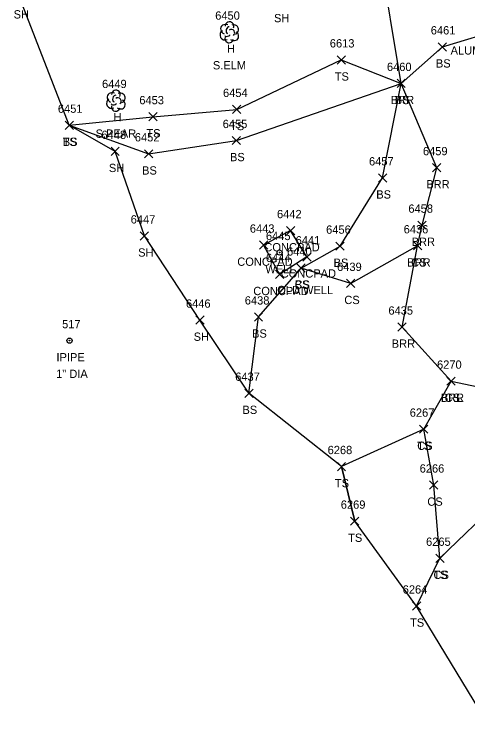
# Model space of a CAD drawing. Extents: x 1439173 to 1457902, y 641926 to 659889.
# Drawn here: x 1448768 to 1448877.7, y 643445.1 to 643615.4 of the extents above; entities that cross this region are included whole.
import ezdxf

# ---------------------------------------------------------------- set-up
doc = ezdxf.new("R2010")
doc.units = 0
for name, color, linetype in [('L_A', 7, 'Continuous'), ('L_C', 7, 'Continuous'), ('L_I', 7, 'Continuous'), ('L_TIC', 7, 'Continuous'), ('LABL', 7, 'Continuous'), ('LELB', 7, 'Continuous'), ('LS', 7, 'Continuous'), ('LSOGP', 7, 'Continuous'), ('LTD', 7, 'Continuous'), ('M_A', 7, 'Continuous'), ('M_C', 7, 'Continuous'), ('M_I', 7, 'Continuous'), ('MPIP', 7, 'Continuous'), ('U_A', 7, 'Continuous'), ('U_I', 7, 'Continuous'), ('UWW', 7, 'Continuous')]:
    doc.layers.add(name, color=color, linetype=linetype)

msp = doc.modelspace()

# ---------------------------------------------------------------- linework, layer by layer
at = {"layer": 'L_TIC'}
for points in [[(1448870.52, 643606.54), (1448872.52, 643608.54)], [(1448872.52, 643606.54), (1448870.52, 643608.54)], [(1448846.11, 643603.39), (1448848.11, 643605.39)], [(1448848.11, 643603.39), (1448846.11, 643605.39)], [(1448860.57, 643597.71), (1448862.57, 643599.71)], [(1448862.57, 643597.71), (1448860.57, 643599.71)], [(1448860.57, 643597.71), (1448862.57, 643599.71)], [(1448862.57, 643597.71), (1448860.57, 643599.71)], [(1448860.57, 643597.71), (1448862.57, 643599.71)], [(1448862.57, 643597.71), (1448860.57, 643599.71)], [(1448820.83, 643591.43), (1448822.83, 643593.43)], [(1448822.83, 643591.43), (1448820.83, 643593.43)], [(1448800.6, 643589.68), (1448802.6, 643591.68)], [(1448802.6, 643589.68), (1448800.6, 643591.68)], [(1448780.37, 643587.62), (1448782.37, 643589.62)], [(1448782.37, 643587.62), (1448780.37, 643589.62)], [(1448780.37, 643587.62), (1448782.37, 643589.62)], [(1448782.37, 643587.62), (1448780.37, 643589.62)], [(1448820.76, 643583.93), (1448822.76, 643585.93)], [(1448822.76, 643583.93), (1448820.76, 643585.93)], [(1448791.47, 643581.31), (1448793.47, 643583.31)], [(1448793.47, 643581.31), (1448791.47, 643583.31)], [(1448799.53, 643580.71), (1448801.53, 643582.71)], [(1448801.53, 643580.71), (1448799.53, 643582.71)], [(1448869.15, 643577.37), (1448871.15, 643579.37)], [(1448871.15, 643577.37), (1448869.15, 643579.37)], [(1448856.1, 643574.91), (1448858.1, 643576.91)], [(1448858.1, 643574.91), (1448856.1, 643576.91)], [(1448865.62, 643563.49), (1448867.62, 643565.49)], [(1448867.62, 643563.49), (1448865.62, 643565.49)], [(1448833.87, 643562.17), (1448835.87, 643564.17)], [(1448835.87, 643562.17), (1448833.87, 643564.17)], [(1448798.53, 643560.89), (1448800.53, 643562.89)], [(1448800.53, 643560.89), (1448798.53, 643562.89)], [(1448827.32, 643558.68), (1448829.32, 643560.68)], [(1448829.32, 643558.68), (1448827.32, 643560.68)], [(1448845.8, 643558.42), (1448847.8, 643560.42)], [(1448847.8, 643558.42), (1448845.8, 643560.42)], [(1448864.54, 643558.51), (1448866.54, 643560.51)], [(1448866.54, 643558.51), (1448864.54, 643560.51)], [(1448864.54, 643558.51), (1448866.54, 643560.51)], [(1448866.54, 643558.51), (1448864.54, 643560.51)], [(1448837.81, 643555.84), (1448839.81, 643557.84)], [(1448839.81, 643555.84), (1448837.81, 643557.84)], [(1448837.81, 643555.84), (1448839.81, 643557.84)], [(1448839.81, 643555.84), (1448837.81, 643557.84)], [(1448836.39, 643553.14), (1448838.39, 643555.14)], [(1448838.39, 643553.14), (1448836.39, 643555.14)], [(1448836.39, 643553.14), (1448838.39, 643555.14)], [(1448838.39, 643553.14), (1448836.39, 643555.14)], [(1448831.2, 643551.6), (1448833.2, 643553.6)], [(1448833.2, 643551.6), (1448831.2, 643553.6)], [(1448831.2, 643551.6), (1448833.2, 643553.6)], [(1448833.2, 643551.6), (1448831.2, 643553.6)], [(1448848.4, 643549.44), (1448850.4, 643551.44)], [(1448850.4, 643549.44), (1448848.4, 643551.44)], [(1448811.94, 643540.57), (1448813.94, 643542.57)], [(1448813.94, 643540.57), (1448811.94, 643542.57)], [(1448826.1, 643541.33), (1448828.1, 643543.33)], [(1448828.1, 643541.33), (1448826.1, 643543.33)], [(1448860.8, 643538.89), (1448862.8, 643540.89)], [(1448862.8, 643538.89), (1448860.8, 643540.89)], [(1448872.63, 643525.83), (1448874.63, 643527.83)], [(1448874.63, 643525.83), (1448872.63, 643527.83)], [(1448872.63, 643525.83), (1448874.63, 643527.83)], [(1448874.63, 643525.83), (1448872.63, 643527.83)], [(1448872.63, 643525.83), (1448874.63, 643527.83)], [(1448874.63, 643525.83), (1448872.63, 643527.83)], [(1448823.78, 643522.91), (1448825.78, 643524.91)], [(1448825.78, 643522.91), (1448823.78, 643524.91)], [(1448866.01, 643514.24), (1448868.01, 643516.24)], [(1448868.01, 643514.24), (1448866.01, 643516.24)], [(1448866.01, 643514.24), (1448868.01, 643516.24)], [(1448868.01, 643514.24), (1448866.01, 643516.24)], [(1448846.15, 643505.21), (1448848.15, 643507.21)], [(1448848.15, 643505.21), (1448846.15, 643507.21)], [(1448868.45, 643500.75), (1448870.45, 643502.75)], [(1448870.45, 643500.75), (1448868.45, 643502.75)], [(1448849.35, 643492.03), (1448851.35, 643494.03)], [(1448851.35, 643492.03), (1448849.35, 643494.03)], [(1448869.95, 643483.07), (1448871.95, 643485.07)], [(1448871.95, 643483.07), (1448869.95, 643485.07)], [(1448869.95, 643483.07), (1448871.95, 643485.07)], [(1448871.95, 643483.07), (1448869.95, 643485.07)], [(1448864.3, 643471.54), (1448866.3, 643473.54)], [(1448866.3, 643471.54), (1448864.3, 643473.54)]]:
    msp.add_lwpolyline(points, dxfattribs=at)
at = {"layer": 'LABL'}
for points in [[(1448873.63, 643526.83), (1448861.8, 643539.89), (1448865.54, 643559.51), (1448866.62, 643564.49), (1448870.15, 643578.37), (1448861.57, 643598.71), (1448856.35, 643630.33), (1448852.63, 643649.73), (1448836.37, 643680.53), (1448847.58, 643687.34)], [(1448873.63, 643526.83), (1448888.26, 643523.8), (1448896.9, 643515.53), (1448904.97, 643503.03), (1448918.72, 643480.07), (1448931.25, 643488.01), (1448945.77, 643498.5), (1448954.67, 643515.64), (1448953.18, 643519.4), (1448950.69, 643524.77), (1448941.02, 643536.08), (1448931.04, 643573.57), (1448921.02, 643592.58), (1448912.31, 643600.43), (1448908.04, 643605.02), (1448907.35, 643612.49), (1448894.66, 643629.4), (1448893.09, 643641.43), (1448876.21, 643662.28), (1448864.56, 643670.04), (1448856.72, 643685.08), (1448847.58, 643687.34)]]:
    msp.add_lwpolyline(points, dxfattribs=at)
at = {"layer": 'LELB'}
for points in [[(1448824.78, 643523.91), (1448827.1, 643542.33), (1448837.39, 643554.14), (1448846.8, 643559.42), (1448857.1, 643575.91), (1448861.57, 643598.71), (1448871.52, 643607.54), (1448886.47, 643612.05), (1448907.35, 643612.49)], [(1448781.37, 643588.62), (1448801.6, 643590.68), (1448821.83, 643592.43), (1448847.11, 643604.39)], [(1448847.11, 643604.39), (1448861.57, 643598.71)], [(1448865.3, 643472.54), (1448870.95, 643484.07), (1448885.52, 643498.11), (1448896.9, 643515.53), (1448897.76, 643557.6), (1448894.1, 643580.42), (1448912.31, 643600.43)], [(1448781.37, 643588.62), (1448800.53, 643581.71), (1448821.76, 643584.93), (1448861.57, 643598.71)], [(1448865.54, 643559.51), (1448849.4, 643550.44), (1448837.39, 643554.14)], [(1448870.95, 643484.07), (1448869.45, 643501.75), (1448867.01, 643515.24), (1448873.63, 643526.83)], [(1448867.01, 643515.24), (1448847.15, 643506.21), (1448850.35, 643493.03)]]:
    msp.add_lwpolyline(points, dxfattribs=at)
at = {"layer": 'LS'}
for points in [[(1448838.81, 643556.84), (1448834.87, 643563.17), (1448828.32, 643559.68), (1448832.2, 643552.6)], [(1448838.81, 643556.84), (1448832.2, 643552.6)]]:
    msp.add_lwpolyline(points, dxfattribs=at)
at = {"layer": 'LSOGP'}
msp.add_lwpolyline([(1448881.97, 643445.05), (1448865.3, 643472.54), (1448850.35, 643493.03), (1448847.15, 643506.21), (1448824.78, 643523.91), (1448812.94, 643541.57), (1448799.53, 643561.89), (1448792.47, 643582.31), (1448781.37, 643588.62), (1448769.44, 643619.4)], dxfattribs=at)
at = {"layer": 'LTD'}
for p, q in [((1448820.03, 643611.1), (1448820.03, 643611.1)), ((1448820.03, 643611.1), (1448820.03, 643611.1)), ((1448792.61, 643594.59), (1448792.61, 643594.59)), ((1448792.61, 643594.59), (1448792.61, 643594.59))]:
    msp.add_line(p, q, dxfattribs=at)
for centre in [(1448820.08, 643612.54), (1448792.66, 643596.03)]:
    msp.add_arc(centre, 1.05, 335.5272, 180.9563, dxfattribs=at)
for centre, major_axis, ratio, start_param, end_param in [((1448819.24, 643611.77), (1.21, -0.51), 0.895232, 1.570796, 4.712389), ((1448819.83, 643611.56), (-0.208, -0.792), 0.645439, 3.141593, 6.283185), ((1448821.08, 643611.69), (-1.14, -0.48), 0.949671, 1.570796, 4.712389), ((1448818.95, 643610.39), (0.58, -1.04), 0.959034, 3.141593, 6.283185), ((1448820.53, 643610.93), (-0.5, 0.667), 0.989748, 3.141593, 6.283185), ((1448821.03, 643610.27), (-1.09, 0.79), 0.841452, 1.570796, 4.712389), ((1448820.03, 643609.6), (0.26, 1.06), 0.942809, 1.570796, 4.712389), ((1448819.58, 643610.35), (-0.625, -0.083), 0.423636, 0, 3.141593), ((1448791.82, 643595.26), (1.21, -0.51), 0.895232, 1.570796, 4.712389), ((1448792.4, 643595.05), (-0.208, -0.792), 0.645439, 3.141593, 6.283185), ((1448793.11, 643594.43), (-0.5, 0.667), 0.989748, 3.141593, 6.283185), ((1448793.65, 643595.18), (-1.14, -0.48), 0.949671, 1.570796, 4.712389), ((1448791.53, 643593.89), (0.58, -1.04), 0.959034, 3.141593, 6.283185), ((1448792.15, 643593.84), (-0.625, -0.083), 0.423636, 0, 3.141593), ((1448793.61, 643593.76), (-1.09, 0.79), 0.841452, 1.570796, 4.712389), ((1448792.61, 643593.09), (0.26, 1.06), 0.942809, 1.570796, 4.712389)]:
    msp.add_ellipse(centre, major_axis=major_axis, ratio=ratio, start_param=start_param, end_param=end_param, dxfattribs=at)
at = {"layer": 'MPIP'}
for radius in [0.625, 0.0833]:
    msp.add_circle((1448781.44, 643536.61), radius, dxfattribs=at)
at = {"layer": 'UWW'}
for radius in [0.625, 0.0833]:
    msp.add_circle((1448832.2, 643557.89), radius, dxfattribs=at)

# ---------------------------------------------------------------- texts
at = {"layer": 'L_A'}
for s, p in [('SH', (1448767.93, 643614.39)), ('SH', (1448830.84, 643613.48)), ('H', (1448819.47, 643606.1)), ('BS', (1448869.96, 643602.54)), ('TS', (1448845.52, 643599.39)), ('BRR', (1448859.06, 643593.71)), ('BS', (1448860.01, 643593.71)), ('BS', (1448860.01, 643593.71)), ('H', (1448792.05, 643589.59)), ('TS', (1448820.24, 643587.43)), ('TS', (1448800.01, 643585.68)), ('TS', (1448779.78, 643583.62)), ('BS', (1448779.81, 643583.62)), ('BS', (1448820.2, 643579.93)), ('SH', (1448790.95, 643577.31)), ('BS', (1448798.97, 643576.71)), ('BRR', (1448867.64, 643573.37)), ('BS', (1448855.55, 643570.91)), ('BRR', (1448864.1, 643559.49)), ('CONCPAD', (1448828.52, 643558.17)), ('SH', (1448798.02, 643556.89)), ('CONCPAD', (1448821.97, 643554.68)), ('BS', (1448845.24, 643554.42)), ('BRR', (1448863.03, 643554.51)), ('CS', (1448863.98, 643554.51)), ('CONCPAD', (1448832.46, 643551.84)), ('CONCPAD', (1448832.46, 643551.84)), ('CS', (1448835.83, 643549.14)), ('BS', (1448835.83, 643549.14)), ('CONCPAD', (1448825.84, 643547.6)), ('CONCPAD', (1448825.84, 643547.6)), ('CS', (1448847.84, 643545.44)), ('BS', (1448825.54, 643537.33)), ('SH', (1448811.43, 643536.57)), ('BRR', (1448859.29, 643534.89)), ('BRR', (1448871.12, 643521.83)), ('BRL', (1448871.18, 643521.83)), ('CS', (1448872.07, 643521.83)), ('BS', (1448823.22, 643518.91)), ('TS', (1448865.42, 643510.24)), ('CS', (1448865.45, 643510.24)), ('TS', (1448845.56, 643501.21)), ('CS', (1448867.89, 643496.75)), ('TS', (1448848.76, 643488.03)), ('TS', (1448869.36, 643479.07)), ('CS', (1448869.39, 643479.07)), ('TS', (1448863.71, 643467.54))]:
    msp.add_text(s, height=2, dxfattribs=at).set_placement(p)
at = {"layer": 'L_C'}
for s, p in [('S.ELM', (1448816.07, 643602.1)), ('S.PEAR', (1448787.74, 643585.59)), ('OLD WELL', (1448831.62, 643547.84)), ('OLD WELL', (1448831.62, 643547.84))]:
    msp.add_text(s, height=2, dxfattribs=at).set_placement(p)
at = {"layer": 'L_I'}
for s, p in [('6450', (1448816.64, 643614.1)), ('6461', (1448868.73, 643610.54)), ('6613', (1448844.33, 643607.39)), ('6460', (1448858.13, 643601.71)), ('6460', (1448858.13, 643601.71)), ('6460', (1448858.13, 643601.71)), ('6449', (1448789.3, 643597.59)), ('6454', (1448818.52, 643595.43)), ('6453', (1448798.3, 643593.68)), ('6451', (1448778.63, 643591.62)), ('6451', (1448778.63, 643591.62)), ('6455', (1448818.45, 643587.93)), ('6448', (1448789.16, 643585.31)), ('6452', (1448797.22, 643584.71)), ('6459', (1448866.83, 643581.37)), ('6457', (1448853.8, 643578.91)), ('6442', (1448831.57, 643566.17)), ('6458', (1448863.31, 643567.49)), ('6447', (1448796.22, 643564.89)), ('6443', (1448825.01, 643562.68)), ('6456', (1448843.44, 643562.42)), ('6436', (1448862.18, 643562.51)), ('6436', (1448862.18, 643562.51)), ('6441', (1448836.07, 643559.84)), ('6441', (1448836.07, 643559.84)), ('6440', (1448834, 643557.14)), ('6440', (1448834, 643557.14)), ('6444', (1448828.89, 643555.6)), ('6444', (1448828.89, 643555.6)), ('6439', (1448846.09, 643553.44)), ('6446', (1448809.57, 643544.57)), ('6438', (1448823.79, 643545.33)), ('6435', (1448858.49, 643542.89)), ('6270', (1448870.24, 643529.83)), ('6270', (1448870.24, 643529.83)), ('6270', (1448870.24, 643529.83)), ('6437', (1448821.47, 643526.91)), ('6267', (1448863.65, 643518.24)), ('6267', (1448863.65, 643518.24)), ('6268', (1448843.8, 643509.21)), ('6266', (1448866.04, 643504.75)), ('6269', (1448846.99, 643496.03)), ('6265', (1448867.59, 643487.07)), ('6265', (1448867.59, 643487.07)), ('6264', (1448861.94, 643475.54))]:
    msp.add_text(s, height=2, dxfattribs=at).set_placement(p)
at = {"layer": 'M_A'}
msp.add_text('IPIPE', height=2, dxfattribs=at).set_placement((1448778.28, 643531.61))
at = {"layer": 'M_C'}
for s, p in [('ALUMINUM BOUND C90', (1448873.51, 643605.68)), ('1" DIA', (1448778.21, 643527.61))]:
    msp.add_text(s, height=2, dxfattribs=at).set_placement(p)
at = {"layer": 'M_I'}
msp.add_text('517', height=2, dxfattribs=at).set_placement((1448779.65, 643539.61))
at = {"layer": 'U_A'}
msp.add_text('WELL', height=2, dxfattribs=at).set_placement((1448828.76, 643552.89))
at = {"layer": 'U_I'}
msp.add_text('6445', height=2, dxfattribs=at).set_placement((1448828.89, 643560.89))

doc.saveas('drawing.dxf')
